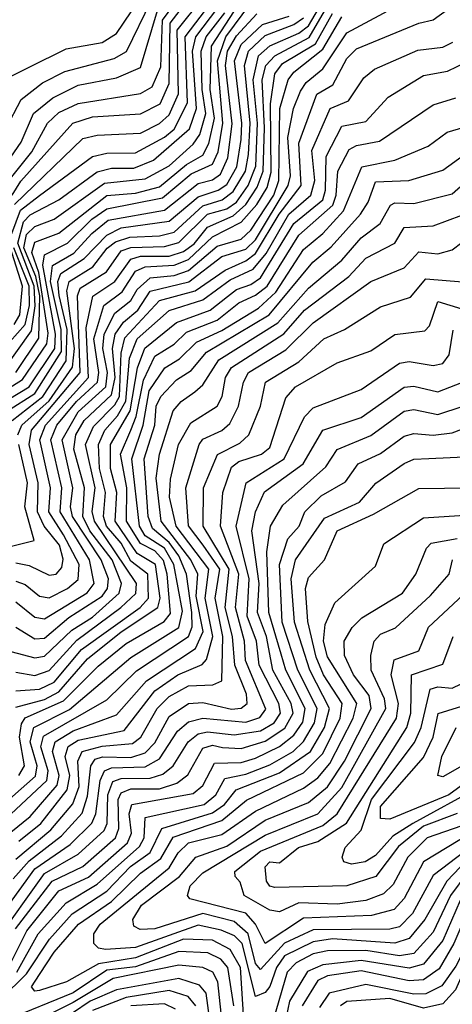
# Model space of a CAD drawing. Extents: x 1308313 to 1441400, y 959662 to 1036319.
# Tile 580 of 656: x 1415733 to 1416635, y 980408 to 982460. Entities that reach past the tile are written whole.
import ezdxf

# ---------------------------------------------------------------- set-up
doc = ezdxf.new("R2010")
doc.units = 0

msp = doc.modelspace()

# ---------------------------------------------------------------- linework, layer by layer
at = {"layer": '0CON10XD'}
for points in [[(1415717.7, 982095), (1415735.9, 982124.1), (1415844.1, 982245), (1415885, 982258.3), (1415985, 982264), (1416026.3, 982285), (1416045, 982327.1), (1416046.7, 982453.3), (1416107.5, 982532.5), (1416145, 982610.1), (1416300.8, 982745), (1416329.6, 982825), (1416391.1, 982875), (1416485, 983005.3), (1416535, 983042.1), (1416596.4, 983105), (1416775.1, 983245), (1416880.9, 983319.1), (1416975, 983351.3), (1417008.9, 983381.1), (1417075.1, 983415), (1417168.1, 983485), (1417242.1, 983557.9)], [(1415675, 982323.4), (1415830.3, 982399.7), (1415905, 982413), (1415935, 982431.4), (1415997.6, 982525), (1416037.3, 982565), (1416059.1, 982620.9), (1416109.6, 982700.4), (1416166.8, 982755), (1416199, 982845), (1416191.7, 982921.7), (1416163.5, 982943.5), (1416105, 982961.1), (1415985, 982958.8), (1415855, 982970), (1415835, 982965.5), (1415683.1, 982865)], [(1415725, 981290), (1415745, 981283.3), (1415775, 981259), (1415795, 981255.7), (1415832.9, 981275), (1415855, 981293.7), (1415857.2, 981325), (1415825, 981387), (1415794.4, 981435), (1415797.3, 981485), (1415775.1, 981585), (1415787.2, 981615), (1415876.5, 981715), (1415872, 981818), (1415886, 981884), (1415931.5, 981915), (1415965, 981961.5), (1415985, 981967.3), (1416045, 981967.9), (1416075, 981977.6), (1416097, 981993), (1416125, 982027.7), (1416178.3, 982051.7), (1416204.8, 982075.2), (1416228.4, 982111.6), (1416240.6, 982145), (1416243.7, 982235), (1416238.6, 982335), (1416246.4, 982365), (1416264.9, 982385.1), (1416337, 982423), (1416415, 982558.9)], [(1415716.9, 982133.1), (1415758.7, 982185), (1415791.3, 982245), (1415815, 982267), (1415855, 982285.6), (1415985, 982306.7), (1416009.4, 982320.6), (1416027.5, 982362.5), (1416030.7, 982459.3), (1416094.3, 982545.7)], [(1415705, 982234.2), (1415736.1, 982293.9), (1415780.9, 982329.1), (1415827.7, 982352.3), (1415930.4, 982379.6), (1415955.9, 982394.1), (1416008.1, 982501.9)], [(1415710.7, 981669.3), (1415753.2, 981695), (1415806.3, 981775), (1415807.7, 981805), (1415781.4, 981948.6), (1415785, 981970.5), (1415832.9, 981995), (1415883.9, 982045), (1415915, 982065.9), (1416031.1, 982088.9), (1416090.9, 982139.1), (1416135, 982159.4), (1416147, 982185), (1416156.8, 982245), (1416145.8, 982375), (1416163.2, 982425), (1416215, 982495.1)], [(1415715, 981143.7), (1415765, 981130.3), (1415785, 981133.8), (1415842.1, 981187.9), (1415885, 981215.4), (1415940.4, 981265), (1415945.6, 981285), (1415925.8, 981335), (1415879.6, 981395), (1415864.7, 981425), (1415868.1, 981485), (1415846.5, 981565), (1415850.3, 981595), (1415867.5, 981625), (1415925, 981678.8), (1415932.1, 981715), (1415927.1, 981775), (1415932.6, 981805), (1415949.7, 981830.3), (1415979.5, 981855), (1416005, 981894.4), (1416086, 981914), (1416155, 981966.9), (1416205, 981982.1), (1416225, 982001.8), (1416293.1, 982115), (1416297.6, 982135), (1416292.3, 982215), (1416304.1, 982275), (1416318.6, 982311.4), (1416330.2, 982329.8), (1416365, 982358.2), (1416415, 982433), (1416558.9, 982511.1)], [(1415716.9, 982015), (1415735, 982063.5), (1415775, 982093.7), (1415884.8, 982175.2), (1415915, 982182.4), (1415975, 982183), (1416035, 982215.3), (1416055, 982232.3), (1416082.9, 982287.1), (1416077.9, 982425), (1416131.8, 982495)], [(1415722.5, 982075), (1415865, 982212.6), (1415895, 982219.9), (1415985, 982223.8), (1416025, 982244.4), (1416045, 982262.1), (1416064.2, 982305.8), (1416061.3, 982438.7), (1416115, 982505.9)], [(1415725, 981328.6), (1415752.9, 981322.9), (1415795, 981302.6), (1415809.2, 981305), (1415821.2, 981318.8), (1415824.2, 981335.8), (1415816.1, 981365), (1415784.6, 981404.6), (1415770.5, 981435), (1415772.2, 981495), (1415753.4, 981575), (1415757.7, 981605), (1415859.4, 981725), (1415854, 981885), (1415859.1, 981900.9), (1415914.1, 981935), (1415945, 981978.9), (1415965, 981985.9), (1416035, 981987.9), (1416065, 981996.2), (1416124.7, 982055), (1416165, 982066), (1416185, 982080.3), (1416209.3, 982115), (1416225.4, 982155), (1416229.1, 982245), (1416219.7, 982335), (1416231.2, 982385), (1416255, 982405.8), (1416315, 982432), (1416335, 982447.7), (1416363.4, 982495)], [(1415773.6, 981933.6), (1415758.5, 981975), (1415765, 981996.6), (1415815, 982015.6), (1415915, 982094.3), (1415975, 982098.7), (1416025, 982112.1), (1416081.2, 982158.8), (1416115, 982178.4), (1416127.7, 982202.3), (1416139.3, 982255), (1416130.1, 982315), (1416132.8, 982405), (1416200.3, 982509.7)], [(1415703.4, 981735), (1415758.2, 981811.8), (1415765.7, 981864.3), (1415763.7, 981905), (1415729.2, 981995), (1415741.1, 982038.9), (1415755, 982053.6), (1415815, 982085), (1415895, 982143.4), (1415925, 982150.9), (1415971.1, 982151.1), (1416012.4, 982167.6), (1416087.1, 982232.9), (1416102, 982275), (1416093.5, 982395), (1416100.5, 982425), (1416146.6, 982485)], [(1415707.1, 982162.9), (1415736.7, 982205), (1415762.3, 982265), (1415802.5, 982297.5), (1415855, 982324.1), (1415935, 982339.5), (1415985, 982360.6), (1416020.3, 982479.7)], [(1415725, 981100.4), (1415765, 981093.9), (1415795, 981103.9), (1415852.6, 981167.4), (1415944.4, 981235.6), (1415975.2, 981264.8), (1415976.5, 981285), (1415889, 981415), (1415884.7, 981435.3), (1415890.4, 981485), (1415870.7, 981575), (1415887.5, 981612.5), (1415932, 981658), (1415941.1, 981675), (1415944.9, 981765.1), (1415952.6, 981797.4), (1416024.5, 981875.5), (1416099.3, 981895), (1416161.4, 981938.6), (1416205, 981957.5), (1416225, 981972.8), (1416274.1, 982055), (1416320.3, 982115), (1416315, 982203.1), (1416352.8, 982305), (1416386.3, 982325), (1416415, 982379.3), (1416435, 982399.5), (1416565, 982452.9), (1416595, 982460.4), (1416625, 982482)], [(1415725, 981725), (1415773.2, 981796.8), (1415775.3, 981885), (1415767.3, 981925), (1415741.9, 981985), (1415747.4, 982012.6), (1415765, 982029.3), (1415805, 982044.9), (1415910.3, 982119.7), (1415995, 982128.8), (1416045, 982156), (1416095, 982200.9), (1416108.9, 982221.1), (1416121.1, 982265), (1416113.9, 982315), (1416111.3, 982395), (1416121.8, 982425), (1416161.2, 982475)], [(1415706.2, 981643.8), (1415765, 981681.1), (1415820.8, 981769.2), (1415819.5, 981815), (1415797.3, 981915), (1415801.7, 981948.3), (1415846.3, 981973.7), (1415883.5, 982015), (1415917.7, 982042.3), (1416035, 982063.1), (1416105, 982118.9), (1416135, 982127), (1416151.6, 982138.4), (1416167.4, 982172.6), (1416176.5, 982243.5), (1416162.3, 982365), (1416166.6, 982395), (1416185, 982426.7), (1416227.3, 982472.7)], [(1415725, 981246.8), (1415765, 981215.1), (1415785, 981211.6), (1415873.9, 981266.1), (1415888.7, 981285), (1415878.7, 981335), (1415817.6, 981435), (1415821.4, 981485), (1415798.1, 981585), (1415810.5, 981615), (1415851.6, 981665), (1415895.2, 981705), (1415898.5, 981725), (1415887.6, 981795), (1415909, 981865), (1415947, 981893), (1415975, 981936), (1415995, 981945.3), (1416055, 981948.8), (1416085, 981960.5), (1416135, 982008), (1416195, 982038.3), (1416227.5, 982075), (1416249, 982111), (1416257.4, 982142.6), (1416256.4, 982285), (1416265, 982347.9), (1416281.1, 982368.9), (1416350, 982410), (1416385, 982473.5)], [(1415725, 981194.4), (1415765, 981169.9), (1415785, 981171.1), (1415835.7, 981214.3), (1415905, 981259), (1415916.1, 981275), (1415918.5, 981295), (1415903, 981335), (1415843.5, 981425), (1415839.4, 981445), (1415844.1, 981485), (1415821.9, 981585), (1415855, 981643.3), (1415913, 981695), (1415916.5, 981725), (1415906.8, 981775), (1415909.5, 981805), (1415931.5, 981848.5), (1415964.7, 981875), (1415978.1, 981898.1), (1416005, 981922.5), (1416055, 981927.5), (1416085, 981937.5), (1416145, 981988.4), (1416195, 982003.3), (1416215, 982021.7), (1416262.9, 982095), (1416273.8, 982125), (1416275.4, 982275), (1416292.6, 982335), (1416305, 982351.3), (1416365, 982398.7), (1416405, 982466.2)], [(1415729.6, 981595), (1415737.7, 981615), (1415795, 981666.1), (1415843.7, 981736.3), (1415847.8, 981775), (1415831.9, 981895), (1415836.6, 981915), (1415885.7, 981945), (1415915.6, 981984.4), (1415932.9, 981997.2), (1415962.7, 982007.3), (1416025, 982009.6), (1416055, 982017.8), (1416115, 982072.4), (1416155.1, 982085), (1416178, 982102), (1416204, 982145), (1416210.4, 982179.6), (1416213.8, 982245), (1416201.6, 982365), (1416210.3, 982395), (1416245, 982427.2), (1416305, 982450.1), (1416325, 982464.1)], [(1415815.9, 981885.9), (1415813.1, 981915), (1415818.8, 981931.2), (1415867.6, 981962.4), (1415915, 982011.3), (1415945, 982026.3), (1416045, 982040.8), (1416105, 982091.5), (1416147.1, 982105), (1416165, 982117), (1416186.2, 982153.8), (1416195, 982210.9), (1416196.6, 982245), (1416181, 982375), (1416195, 982408.4), (1416239.3, 982450.6), (1416295, 982467.6)], [(1416066.4, 981753.6), (1416101.9, 981788.1), (1416155, 981812.3), (1416230.9, 981859.1), (1416267.3, 981892.7), (1416325, 981981.2), (1416365.4, 982014.6), (1416408.3, 982061.7), (1416446.2, 982153.8), (1416515, 982167.6), (1416585, 982196.6), (1416624.2, 982225.8), (1416695, 982246.7), (1416785, 982314.4), (1416818.4, 982361.6), (1416873.9, 982396.1), (1416893.5, 982436.5), (1416955, 982471.9)], [(1415725, 981061.5), (1415775, 981064.9), (1415805, 981079.6), (1415862.4, 981147.6), (1415984.2, 981235), (1416001.9, 981255), (1416000.7, 981305), (1415965, 981331.6), (1415945, 981369.2), (1415914.5, 981405), (1415907.8, 981425), (1415912.4, 981475), (1415900, 981525), (1415897.8, 981575), (1415910.8, 981605), (1415937.1, 981635), (1415954.3, 981665.7), (1415962.2, 981755), (1415977.9, 981795), (1416045, 981854.2), (1416115, 981876.7), (1416172.1, 981917.9), (1416219.7, 981940.3), (1416247, 981973), (1416294.1, 982055), (1416339.9, 982095), (1416348.7, 982125), (1416342, 982188), (1416380.6, 982275), (1416418.7, 982291.3), (1416450.7, 982339.3), (1416472.8, 982357.2), (1416563.3, 982396.7), (1416615, 982403), (1416636.3, 982413.6)], [(1415725, 981027.4), (1415785, 981043.6), (1415815, 981059.9), (1415875, 981128.5), (1415945, 981184.6), (1416021.5, 981235), (1416026, 981255), (1416016.4, 981325), (1415978.2, 981348.2), (1415932.3, 981415), (1415935.8, 981475), (1415922.8, 981525), (1415922.7, 981575), (1415963.8, 981645), (1415978.7, 981735), (1415994.5, 981775.5), (1416060.4, 981829.6), (1416130, 981855), (1416166.8, 981883.2), (1416185, 981898.4), (1416215, 981908.3), (1416235, 981922.5), (1416304.5, 982035.5), (1416365, 982084.9), (1416371, 982105), (1416371.9, 982175), (1416405, 982238.6), (1416455, 982248.2), (1416501.2, 982298.8), (1416575, 982344.2), (1416625, 982353.2), (1416665, 982372.4)], [(1415731.6, 980885), (1415743.6, 980905), (1415733.2, 980965), (1415737.1, 980992.9), (1415744.8, 981005.2), (1415825, 981040.8), (1415897, 981113), (1415955, 981160.1), (1416034.2, 981205.8), (1416047.4, 981222.6), (1416040.7, 981305), (1416033, 981333), (1416015, 981353.4), (1415985, 981368.6), (1415956.3, 981415), (1415956.7, 981485), (1415943.3, 981555), (1415964.7, 981605), (1415976.4, 981633.6), (1415991.2, 981708.8), (1416015, 981759), (1416055, 981784.5), (1416080.7, 981809.3), (1416145, 981834.1), (1416189.8, 981870.2), (1416225, 981886.2), (1416249.2, 981905), (1416315, 982011.4), (1416386, 982074), (1416393.2, 982095), (1416396.7, 982145), (1416420.1, 982189.9), (1416435, 982198.4), (1416483, 982207), (1416595, 982282.9), (1416642.6, 982297.4)], [(1415704.8, 980795.2), (1415790.2, 980875), (1415792.7, 980895), (1415777.4, 980945), (1415782.7, 980967.3), (1415915, 981043.2), (1415976.9, 981103.1), (1416085, 981175), (1416092.7, 981195), (1416091.9, 981225), (1416080.8, 981305), (1416065, 981342.7), (1416045, 981370.6), (1416009.9, 981399.9), (1416001.2, 981425), (1415993, 981545), (1416014.8, 981615), (1416018, 981655), (1416027.8, 981675), (1416060.3, 981709.7), (1416091, 981729), (1416122.4, 981767.6), (1416253.5, 981845), (1416344.6, 981955.4), (1416382.7, 981987.3), (1416443.5, 982055), (1416459.9, 982080.1), (1416475, 982122.4), (1416544.7, 982125.3), (1416615, 982147), (1416660.7, 982179.3)], [(1415715, 980767.4), (1415755, 980799.6), (1415811.8, 980865), (1415815.6, 980885), (1415801.8, 980935), (1415807.6, 980955), (1415845, 980978.5), (1415935, 981011.6), (1415997.4, 981082.7), (1416099.8, 981150.2), (1416115.6, 981185), (1416101.2, 981258.8), (1416104.7, 981305), (1416090.3, 981335), (1416028.3, 981415), (1416017.5, 981505), (1416024.5, 981555), (1416053.1, 981645), (1416069.7, 981665), (1416098.5, 981685), (1416115, 981699.2), (1416148.3, 981751.7), (1416271.1, 981828.9), (1416335, 981901.1), (1416405, 981959.3), (1416445, 982005.9), (1416484.4, 982035.6), (1416506.3, 982073.7), (1416515, 982078.8), (1416555, 982077.1), (1416635, 982097.6), (1416681.3, 982138.7)], [(1415731.4, 980748.6), (1415777.2, 980785), (1415832.6, 980855), (1415837.6, 980885), (1415828.1, 980925), (1415834.4, 980945.6), (1415855, 980958.8), (1415950.8, 980979.2), (1416015, 981061.6), (1416063.1, 981095), (1416113.5, 981116.5), (1416123, 981127), (1416136.1, 981175), (1416119.9, 981255), (1416127.9, 981315), (1416059.2, 981405), (1416045.5, 981465), (1416047.5, 981502.5), (1416064.6, 981575.3), (1416090, 981620), (1416145, 981655.2), (1416155.7, 981675), (1416162.5, 981715), (1416174.8, 981735.2), (1416284.1, 981805.9), (1416327.1, 981855), (1416419.1, 981925), (1416455, 981963.5), (1416515, 981994.8), (1416535, 982027.5), (1416595, 982030.6), (1416655, 982052.9)], [(1415725, 980711.1), (1415798.2, 980771.8), (1415844, 980826), (1415857.5, 980862.5), (1415854.7, 980915.3), (1415863.7, 980935), (1415905, 980946.5), (1415968.4, 980951.6), (1415985.7, 980965), (1416019.6, 981025), (1416045, 981049.7), (1416085, 981072), (1416136.2, 981073.8), (1416155, 981082.6), (1416156.5, 981175), (1416140.6, 981255), (1416150.7, 981315), (1416115.5, 981365.5), (1416085, 981405.7), (1416079.6, 981485), (1416107.3, 981575), (1416115, 981586.2), (1416155, 981603.9), (1416171.5, 981618.5), (1416189.7, 981655), (1416199.5, 981705), (1416210.2, 981725), (1416287.8, 981772.2), (1416345, 981828.8), (1416465, 981915.1), (1416535, 981943), (1416565, 981976.4), (1416605, 981972.7), (1416635, 981980.7), (1416695, 982026.8)], [(1415721.9, 981825), (1415733.6, 981845), (1415739.4, 981905), (1415704.7, 982015)], [(1415664.1, 981735), (1415744.9, 981825.1), (1415753.8, 981865), (1415753.1, 981905), (1415721.5, 981985)], [(1415677.9, 981672.1), (1415739.4, 981710.6), (1415789.8, 981785), (1415792.7, 981807.3), (1415773.6, 981933.6)], [(1415719.9, 980670.1), (1415752.8, 980707.2), (1415820.6, 980759.4), (1415863.5, 980806.5), (1415875, 980841.8), (1415881.8, 980905), (1415891, 980919), (1415905.9, 980924.1), (1415965, 980922.7), (1415995, 980932.7), (1416015, 980953.6), (1416045, 981008.1), (1416085, 981035.5), (1416115, 981037.5), (1416175, 981023.4), (1416195, 981025.6), (1416207.8, 981035), (1416206.1, 981055), (1416182.1, 981115), (1416176.7, 981175), (1416161.7, 981235), (1416169.8, 981315), (1416116, 981405), (1416116.5, 981485), (1416145.9, 981554.1), (1416192.2, 981577.8), (1416210.9, 981595), (1416235.1, 981654.9), (1416245.7, 981705), (1416315, 981747.4), (1416367.3, 981795), (1416410, 981815), (1416485, 981862.3), (1416547.9, 981882.1), (1416579.8, 981920.2), (1416656, 981914)], [(1415717.7, 981625), (1415781.9, 981675), (1415830.4, 981749.6), (1415832.4, 981815), (1415815.9, 981885.9)], [(1415675, 980567.5), (1415765, 980690.5), (1415838.5, 980741.5), (1415884, 980786), (1415892.3, 980805), (1415901, 980875), (1415910.1, 980895), (1415925, 980901.1), (1415995, 980903.5), (1416025, 980920), (1416062.4, 980977.6), (1416085, 980997), (1416115, 981004.5), (1416205, 980996.5), (1416233.7, 981006.3), (1416246.6, 981023.4), (1416204.1, 981125), (1416201.6, 981165), (1416183.3, 981235), (1416190.2, 981305), (1416151.7, 981405), (1416156.7, 981475), (1416175, 981527.6), (1416190.4, 981539.6), (1416237.5, 981555), (1416255, 981568.5), (1416288, 981672), (1416308.3, 981695), (1416395, 981745.2), (1416465, 981770), (1416515, 981804.5), (1416577.9, 981812.1), (1416587.8, 981822.2), (1416605, 981873.3), (1416655, 981858)], [(1415682.2, 980537.8), (1415785, 980680.7), (1415855, 980721), (1415909.5, 980770.5), (1415915.6, 980785), (1415916.9, 980845), (1415927.6, 980872.4), (1415945, 980878.9), (1416005, 980879.9), (1416031.7, 980888.3), (1416052.9, 980905), (1416084.7, 980955), (1416105, 980972.3), (1416125, 980976.3), (1416180.2, 980969.8), (1416235, 980978.2), (1416263.5, 980995), (1416276.9, 981015), (1416273.6, 981035), (1416232.2, 981115), (1416227, 981165), (1416207.4, 981217.4), (1416211.4, 981295), (1416184.2, 981405), (1416205.1, 981495), (1416284.7, 981545.3), (1416327.2, 981632.8), (1416345, 981651.3), (1416445, 981689.4), (1416525, 981744.9), (1416545, 981748.1), (1416595, 981739.6), (1416615, 981744.1), (1416628.4, 981761.6), (1416636.5, 981813.5)], [(1415687.6, 980815), (1415766, 980884), (1415770.1, 980905), (1415755, 980955), (1415762.6, 980985), (1415837, 981023), (1415965, 981130.9), (1416065, 981193.9), (1416072.6, 981227.4), (1416054.9, 981325), (1416035, 981358.8), (1415995, 981384.8), (1415983.3, 981405), (1415966.8, 981545), (1415990.7, 981615), (1416003.3, 981686.7), (1416035.6, 981735), (1416066.4, 981753.6)], [(1415724.6, 980565.4), (1415801, 980665), (1415865, 980695.4), (1415933.3, 980755), (1415940.1, 980775), (1415938.6, 980835), (1415945, 980849.2), (1415965, 980857.5), (1416025, 980857.1), (1416060.7, 980869.3), (1416083.7, 980886.3), (1416115, 980942.4), (1416135, 980948.1), (1416156.2, 980943.8), (1416195, 980941.6), (1416245, 980956.7), (1416286.3, 980983.7), (1416303.3, 981015), (1416299.1, 981035), (1416260.9, 981105), (1416247.9, 981175), (1416228.9, 981225), (1416232.2, 981285), (1416217.1, 981395), (1416225.1, 981434.9), (1416243.8, 981476.2), (1416324.4, 981535), (1416365.1, 981604.9), (1416445, 981631.4), (1416535, 981694.4), (1416555, 981696.3), (1416605, 981684.6), (1416655, 981704.3)], [(1415715, 980494.5), (1415748.5, 980561.5), (1415815.1, 980644.8), (1415876.7, 980673.3), (1415958, 980745), (1415966.7, 980765), (1415961.7, 980805), (1415967.3, 980825), (1416095, 980847.9), (1416115.4, 980864.6), (1416139.2, 980910.8), (1416195, 980912.3), (1416225, 980921.1), (1416275, 980945.5), (1416305, 980969.4), (1416323.4, 980996.6), (1416328, 981025), (1416288, 981105), (1416278.2, 981138.2), (1416252.9, 981225), (1416248.4, 981351.6), (1416256, 981405), (1416281.5, 981448.5), (1416371.6, 981528.4), (1416395.3, 981564.7), (1416465, 981593.7), (1416535, 981644.6), (1416555, 981648), (1416605, 981637.3), (1416657.5, 981655)], [(1415727.4, 980475), (1415772.2, 980555), (1415829.9, 980620.1), (1415895, 980658.4), (1415983, 980737), (1415992.5, 980755), (1415995, 980797.7), (1416117.5, 980825), (1416142.1, 980845), (1416161, 980879), (1416205, 980887.8), (1416255, 980907.7), (1416303.2, 980935), (1416325, 980956.1), (1416347.7, 980995), (1416353.4, 981025), (1416313.3, 981105), (1416280.3, 981205), (1416274.8, 981325.2), (1416291.9, 981378.1), (1416316.1, 981405), (1416327.6, 981435), (1416361.9, 981468.1), (1416412.5, 981497.5), (1416438.9, 981535), (1416485, 981556.3), (1416535, 981592.4), (1416555, 981598.3), (1416595, 981594.2), (1416635, 981599.5), (1416695, 981622.1)], [(1415705, 981360.5), (1415763.3, 981375), (1415743.8, 981445), (1415749.3, 981495), (1415731.3, 981575)], [(1415695, 980419.9), (1415747.9, 980472.1), (1415795.6, 980544.4), (1415843, 980597), (1415915, 980644), (1415964.5, 980695.5), (1416005.6, 980725), (1416029.6, 980775), (1416135, 980807.4), (1416160.2, 980825), (1416184.8, 980855.2), (1416275, 980890.5), (1416339.4, 980935), (1416368.3, 980985), (1416378.9, 981025), (1416337.8, 981105), (1416306, 981205), (1416299.1, 981295), (1416308, 981335), (1416368.5, 981421.5), (1416441.7, 981455), (1416475.5, 981494.5), (1416535, 981535.2), (1416555, 981544.5), (1416585.9, 981545.9), (1416675, 981549.8)], [(1416201, 980365), (1416193.8, 980485), (1416172.2, 980522.2), (1416135, 980542.2), (1416075, 980544.4), (1415975, 980505.2), (1415897.3, 980492.7), (1415831.2, 980455), (1415775, 980437), (1415765, 980436), (1415757.9, 980445), (1415775, 980470.5), (1415805, 980516.9), (1415855.6, 980575), (1415925, 980622.6), (1415985, 980681.7), (1416027.5, 980712.5), (1416053.3, 980756.7), (1416155, 980791.6), (1416206.3, 980833.7), (1416325, 980890.9), (1416365, 980930.9), (1416401.2, 981005), (1416405.7, 981035), (1416366.7, 981095), (1416351.5, 981131.5), (1416334, 981206), (1416328.7, 981275), (1416335, 981297.5), (1416368.6, 981335), (1416395, 981394.8), (1416470.5, 981429.5), (1416565, 981483.2), (1416725.5, 981485.5)], [(1416665, 980709), (1416623.8, 980665), (1416577.5, 980585), (1416544.8, 980545.2), (1416515, 980535.5), (1416385, 980544.6), (1416345, 980538.7), (1416285, 980509), (1416268.3, 980485), (1416255, 980445.2), (1416245, 980432.6), (1416225, 980424.3), (1416197.2, 980535), (1416180.8, 980550.8), (1416153, 980563), (1416105, 980573.3), (1415975, 980527), (1415912.5, 980522.5), (1415897.8, 980525), (1415888, 980535), (1415887.6, 980555), (1415901.4, 980575), (1416045, 980692.6), (1416063.7, 980723.7), (1416085, 980744.8), (1416155, 980762.2), (1416225, 980810.9), (1416325, 980858.6), (1416355, 980880.3), (1416379.9, 980910.1), (1416428.5, 981005), (1416436.2, 981035), (1416375, 981132.5), (1416366.3, 981165), (1416370.2, 981199.8), (1416390.5, 981245), (1416475, 981321.3), (1416492.1, 981367.9), (1416575, 981422.1), (1416725, 981432.2)], [(1416710.8, 980765), (1416595, 980676.9), (1416552.1, 980597.9), (1416525, 980570), (1416505, 980564.8), (1416345, 980563.4), (1416285, 980535.7), (1416235, 980481), (1416225, 980493.3), (1416209.7, 980555), (1416180.6, 980580.6), (1416115, 980597.4), (1416015, 980565.6), (1415984.4, 980564.4), (1415971.3, 980571.3), (1415969.1, 980585), (1415987.4, 980615), (1416066.4, 980675), (1416100.4, 980715), (1416165, 980737.6), (1416245, 980791.9), (1416335, 980828.8), (1416375, 980861.3), (1416410.1, 980915), (1416466, 981025), (1416461.7, 981051.7), (1416428.9, 981095), (1416410.5, 981135), (1416409.4, 981165), (1416426.2, 981193.8), (1416446.2, 981213.8), (1416531.4, 981265), (1416559.1, 981305), (1416581, 981359), (1416590.7, 981369.3), (1416645, 981379.2)], [(1416673.5, 980765), (1416575, 980705), (1416535, 980628.7), (1416514.1, 980605.9), (1416466.6, 980593.4), (1416325, 980587.8), (1416245, 980534.9), (1416225.1, 980575), (1416205, 980598), (1416087.9, 980627.9), (1416083.1, 980635), (1416088.5, 980655), (1416115, 980682.3), (1416245, 980761), (1416355, 980805.6), (1416405, 980860.5), (1416496.2, 981025), (1416494, 981045), (1416466.2, 981105), (1416464.9, 981135.1), (1416472.1, 981165), (1416485, 981179.8), (1416516.8, 981193.2), (1416589.7, 981260.3), (1416628.3, 981305), (1416635.6, 981335)], [(1416655, 980780.3), (1416582.5, 980755), (1416542.6, 980715), (1416511.8, 980658.2), (1416491.7, 980638.3), (1416455.1, 980624.9), (1416395, 980616.7), (1416315, 980619.5), (1416275, 980601), (1416255, 980604.2), (1416201, 980635), (1416192.9, 980662.9), (1416182.5, 980675), (1416182, 980685), (1416235, 980727.5), (1416365, 980781.2), (1416394.7, 980805.3), (1416518.9, 981005), (1416523.1, 981035), (1416507.7, 981095), (1416513.8, 981126.2), (1416565.2, 981145), (1416585.4, 981194.6), (1416668.3, 981271.7)], [(1416645, 980806.3), (1416575, 980779.7), (1416523, 980737), (1416475.5, 980674.5), (1416415.4, 980655.4), (1416265, 980651.5), (1416255, 980654.2), (1416247.8, 980665), (1416245.2, 980695), (1416255, 980705.1), (1416275, 980703.3), (1416314.3, 980735), (1416355, 980747.9), (1416414.5, 980785.5), (1416539.9, 980985), (1416548.9, 981015), (1416550.2, 981095), (1416615, 981117.3), (1416636.5, 981175)], [(1416689.6, 980860.4), (1416552.6, 980785), (1416511.2, 980758.8), (1416475, 980718.1), (1416453.3, 980705), (1416425, 980700.3), (1416408.8, 980705), (1416405.3, 980715), (1416411.9, 980735), (1416445, 980771.5), (1416466.3, 980835), (1416556.1, 980953.9), (1416569.8, 980985), (1416589.1, 981065), (1416605, 981070.2), (1416635, 981067.2), (1416653.7, 981076.3)], [(1416684.3, 980885.7), (1416627.7, 980845), (1416505, 980794.5), (1416485, 980795.3), (1416485, 980820.7), (1416575, 980922.8), (1416595.3, 980965), (1416605.3, 981014.7), (1416675, 981036)], [(1416675, 980916.2), (1416615, 980882.1), (1416604.5, 980885), (1416613.4, 980925), (1416643.3, 980985)], [(1417355, 980362.4), (1417400.8, 980429.2), (1417418, 980475), (1417421.6, 980575), (1417437.2, 980675), (1417425, 980705), (1417380.7, 980760.7), (1417335, 980781.4), (1417255, 980753.1), (1417185, 980754.8), (1417005, 980736.6), (1416935, 980743.9), (1416845, 980730.1), (1416795, 980733.3), (1416715.8, 980665), (1416667.1, 980602.9), (1416638.1, 980535), (1416607.5, 980482.5), (1416575, 980459.5), (1416545, 980457.3), (1416445, 980477.9), (1416375, 980467.5), (1416355, 980457.8), (1416321.8, 980405)], [(1417268.4, 980301.6), (1417358.9, 980411.1), (1417388.6, 980465), (1417398.1, 980585), (1417411.8, 980665), (1417405.1, 980695.1), (1417375, 980728.4), (1417335, 980743.9), (1417265, 980728.7), (1417175, 980731.6), (1417015, 980709.5), (1416925, 980717.6), (1416795, 980703.3), (1416749.6, 980665), (1416732.5, 980635), (1416697.5, 980595), (1416642.3, 980487.7), (1416613.4, 980446.6), (1416580.1, 980429.9), (1416555, 980429.6), (1416455, 980449.5), (1416378.5, 980431.5), (1416358.5, 980401.5)], [(1417182.2, 980245), (1417338.4, 980425), (1417360.9, 980465), (1417368.5, 980495), (1417382.5, 980655), (1417376.5, 980685), (1417365, 980695.9), (1417325, 980709.2), (1417255, 980702.5), (1417175, 980708), (1417025, 980684.4), (1416935, 980688.8), (1416803.5, 980676.5), (1416784.7, 980665), (1416756.6, 980625), (1416716.4, 980585), (1416675, 980513.3), (1416641.8, 980438.2), (1416615, 980409), (1416575, 980400.4), (1416505, 980420.4), (1416415, 980414), (1416401.9, 980405)], [(1416665, 980680.6), (1416631.4, 980635), (1416595, 980558.8), (1416555, 980514.4), (1416525, 980509.3), (1416455, 980520.5), (1416375, 980519.9), (1416345, 980513.3), (1416309.3, 980495), (1416290.8, 980475), (1416262.6, 980377.4)], [(1416651.6, 980625), (1416615, 980541.1), (1416575, 980491.9), (1416545, 980483.4), (1416445, 980499.8), (1416365, 980490.6), (1416333.2, 980476.8), (1416295.8, 980415), (1416274.9, 980315)], [(1416179.5, 980405), (1416167, 980485), (1416152.6, 980502.6), (1416125.3, 980515.3), (1416065, 980518.5), (1415975, 980486.6), (1415915, 980479.2), (1415845, 980432.5), (1415705, 980375.1)], [(1416162.3, 980305), (1416146.1, 980455), (1416135.6, 980475.6), (1416115, 980485.1), (1416065, 980489.9), (1415928, 980462), (1415845, 980411.8), (1415725, 980352)], [(1416150.1, 980225), (1416121.7, 980431.7), (1416108.3, 980448.4), (1416065, 980462), (1415935, 980438.7), (1415880.5, 980415), (1415806.7, 980365)], [(1416100.7, 980405), (1416084.8, 980424.8), (1416045, 980436.8), (1415955, 980422.8), (1415885, 980395.1)], [(1416058.2, 980398.2), (1416035, 980409.2), (1415965, 980405)]]:
    msp.add_lwpolyline(points, dxfattribs=at)

doc.saveas('drawing.dxf')
